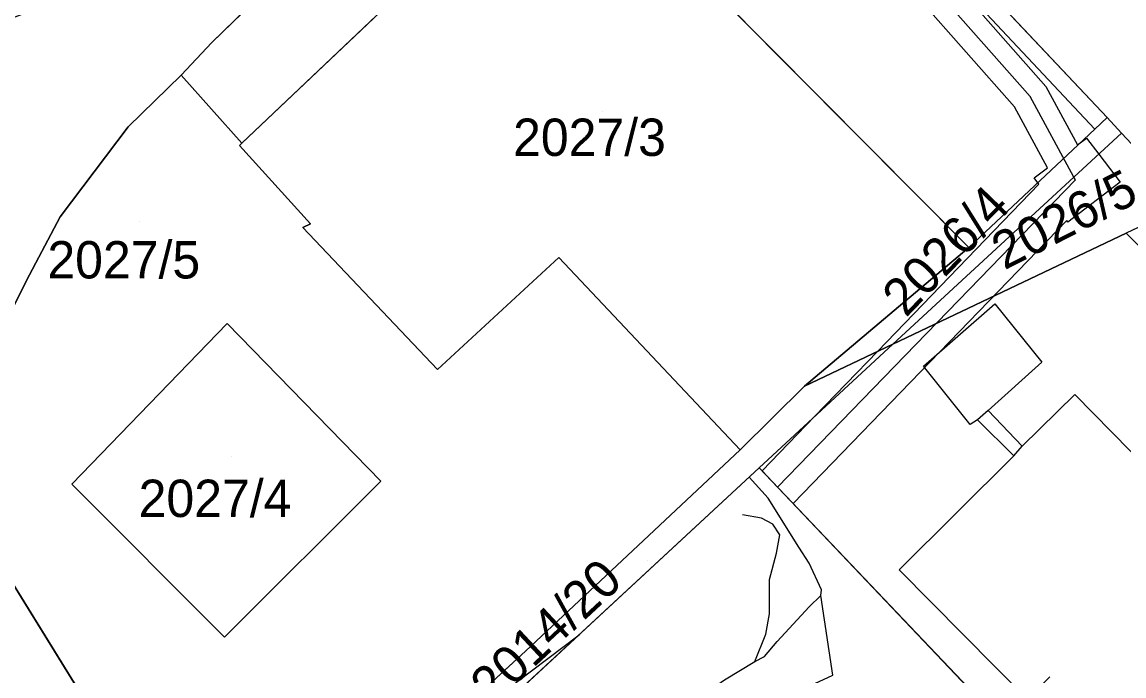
# Model space of a CAD drawing. Extents: x -263423 to -261326, y -1240067 to -1237864.
# Drawn here: x -262323.8 to -262264.8, y -1239615.3 to -1239580.3 of the extents above; entities that cross this region are included whole.
import ezdxf

# ---------------------------------------------------------------- set-up
doc = ezdxf.new("R2010")
doc.units = 0
for name, color, linetype in [('body_kn', 7, 'Continuous'), ('kladpar_druhypozemkov', 7, 'Continuous'), ('kladpar_hranice', 7, 'Continuous'), ('kladpar_parcelnecisla', 7, 'Continuous'), ('kladpar_plochy', 7, 'Continuous'), ('tarchy_linie', 7, 'Continuous'), ('zappar_hrandruhpozemk', 7, 'Continuous')]:
    doc.layers.add(name, color=color, linetype=linetype)

msp = doc.modelspace()

# ---------------------------------------------------------------- linework, layer by layer
at = {"layer": 'body_kn'}
for p, q in [((-262313.68, -1239581.38), (-262313.68, -1239581.38)), ((-262313.68, -1239581.38), (-262313.68, -1239581.38)), ((-262315.32, -1239583.14), (-262315.32, -1239583.14)), ((-262315.32, -1239583.14), (-262315.32, -1239583.14)), ((-262269.87, -1239584.28), (-262269.87, -1239584.28)), ((-262269.03, -1239583.74), (-262269.03, -1239583.74)), ((-262270.71, -1239584.83), (-262270.71, -1239584.83)), ((-262265.75, -1239585.41), (-262265.75, -1239585.41)), ((-262318.16, -1239585.91), (-262318.16, -1239585.91)), ((-262266.4, -1239586.03), (-262266.4, -1239586.03)), ((-262266.4, -1239586.03), (-262266.4, -1239586.03)), ((-262266.85, -1239586.5), (-262266.85, -1239586.5)), ((-262264.97, -1239586.24), (-262264.97, -1239586.24)), ((-262312.2, -1239586.9), (-262312.2, -1239586.9)), ((-262312.08, -1239586.78), (-262312.08, -1239586.78)), ((-262267.33, -1239586.86), (-262267.33, -1239586.86)), ((-262266.19, -1239587.36), (-262266.19, -1239587.36)), ((-262268.93, -1239588.09), (-262268.93, -1239588.09)), ((-262269.65, -1239588.64), (-262269.65, -1239588.64)), ((-262269.4, -1239588.97), (-262269.4, -1239588.97)), ((-262267.52, -1239588.59), (-262267.52, -1239588.59)), ((-262267.44, -1239588.74), (-262267.44, -1239588.74)), ((-262265.05, -1239588.86), (-262265.05, -1239588.86)), ((-262321.79, -1239590.72), (-262321.79, -1239590.72)), ((-262308.8, -1239591.3), (-262308.8, -1239591.3)), ((-262308.4, -1239591.1), (-262308.4, -1239591.1)), ((-262267.91, -1239590.92), (-262267.91, -1239590.92)), ((-262267.85, -1239591), (-262267.85, -1239591)), ((-262273.15, -1239592.36), (-262273.15, -1239592.36)), ((-262273.15, -1239592.36), (-262273.15, -1239592.36)), ((-262295.1, -1239592.9), (-262295.1, -1239592.9)), ((-262323.61, -1239594.13), (-262323.61, -1239594.13)), ((-262271.75, -1239595.37), (-262271.75, -1239595.37)), ((-262312.85, -1239596.43), (-262312.85, -1239596.43)), ((-262277.22, -1239597.53), (-262277.22, -1239597.53)), ((-262277.22, -1239597.53), (-262277.22, -1239597.53)), ((-262278.02, -1239597.91), (-262278.02, -1239597.91)), ((-262301.6, -1239598.9), (-262301.6, -1239598.9)), ((-262275.58, -1239598.71), (-262275.58, -1239598.71)), ((-262275.58, -1239598.71), (-262275.58, -1239598.71)), ((-262269.24, -1239598.5), (-262269.24, -1239598.5)), ((-262281.95, -1239599.78), (-262281.95, -1239599.78)), ((-262281.95, -1239599.78), (-262281.95, -1239599.78)), ((-262267.48, -1239600.23), (-262267.48, -1239600.23)), ((-262272.11, -1239601.08), (-262272.11, -1239601.08)), ((-262272.11, -1239601.08), (-262272.11, -1239601.08)), ((-262281.41, -1239601.41), (-262281.41, -1239601.41)), ((-262273.07, -1239601.84), (-262273.07, -1239601.84)), ((-262272.69, -1239601.59), (-262272.69, -1239601.59)), ((-262272.69, -1239601.59), (-262272.69, -1239601.59)), ((-262270.29, -1239603), (-262270.29, -1239603)), ((-262285.4, -1239603.2), (-262285.4, -1239603.2)), ((-262270.74, -1239603.51), (-262270.74, -1239603.51)), ((-262284.37, -1239604.16), (-262284.37, -1239604.16)), ((-262284.22, -1239604.32), (-262284.22, -1239604.32)), ((-262284.22, -1239604.32), (-262284.22, -1239604.32)), ((-262304.63, -1239604.88), (-262304.63, -1239604.88)), ((-262304.63, -1239604.88), (-262304.63, -1239604.88)), ((-262284.91, -1239604.66), (-262284.91, -1239604.66)), ((-262321.18, -1239605.03), (-262321.18, -1239605.03)), ((-262283.39, -1239605.19), (-262283.39, -1239605.19)), ((-262283.39, -1239605.19), (-262283.39, -1239605.19)), ((-262283.89, -1239605.79), (-262283.89, -1239605.79)), ((-262282.55, -1239606.07), (-262282.55, -1239606.07)), ((-262285.27, -1239606.67), (-262285.27, -1239606.67)), ((-262284.25, -1239606.85), (-262284.25, -1239606.85)), ((-262283.64, -1239607.18), (-262283.64, -1239607.18)), ((-262283.27, -1239607.75), (-262283.27, -1239607.75)), ((-262282.25, -1239608.4), (-262282.25, -1239608.4)), ((-262283.44, -1239608.72), (-262283.44, -1239608.72)), ((-262281.69, -1239609.27), (-262281.69, -1239609.27)), ((-262276.88, -1239609.62), (-262276.88, -1239609.62)), ((-262276.88, -1239609.62), (-262276.88, -1239609.62)), ((-262283.82, -1239610.13), (-262283.82, -1239610.13)), ((-262281.04, -1239610.69), (-262281.04, -1239610.69)), ((-262281.07, -1239610.99), (-262281.07, -1239610.99)), ((-262283.82, -1239611.98), (-262283.82, -1239611.98)), ((-262281.7, -1239611.6), (-262281.7, -1239611.6)), ((-262294.01, -1239613.09), (-262294.01, -1239613.09)), ((-262284.02, -1239613.07), (-262284.02, -1239613.07)), ((-262313, -1239613.23), (-262313, -1239613.23)), ((-262283.41, -1239613.46), (-262283.41, -1239613.46)), ((-262296.89, -1239613.97), (-262296.89, -1239613.97)), ((-262284.09, -1239614.26), (-262284.09, -1239614.26)), ((-262284.6, -1239614.53), (-262284.6, -1239614.53)), ((-262284.6, -1239614.53), (-262284.6, -1239614.53)), ((-262280.44, -1239615.26), (-262280.44, -1239615.26))]:
    msp.add_line(p, q, dxfattribs=at)
at = {"layer": 'kladpar_druhypozemkov'}
for p, q in [((-262292.74, -1239585.06), (-262292.74, -1239585.06)), ((-262267.84, -1239588.45), (-262267.84, -1239588.45)), ((-262265.77, -1239589.23), (-262265.77, -1239589.23)), ((-262317.54, -1239590.96), (-262317.54, -1239590.96)), ((-262312.64, -1239603.56), (-262312.64, -1239603.56)), ((-262290.38, -1239609.12), (-262290.38, -1239609.12))]:
    msp.add_line(p, q, dxfattribs=at)
at = {"layer": 'kladpar_hranice'}
msp.add_line((-262315.32, -1239583.14), (-262313.68, -1239581.38), dxfattribs=at)
for points in [[(-262313.68, -1239581.38), (-262303.37, -1239571.39), (-262296.72, -1239567.59), (-262287.67, -1239562.42), (-262286.97, -1239563.18), (-262286.51, -1239563.68), (-262286.26, -1239563.94), (-262286.39, -1239564.13), (-262274.99, -1239575.59), (-262265.75, -1239585.41), (-262266.4, -1239586.03), (-262273.15, -1239592.36), (-262294.88, -1239570.48), (-262312.08, -1239586.78), (-262312.2, -1239586.9), (-262308.4, -1239591.1), (-262308.8, -1239591.3), (-262301.6, -1239598.9), (-262295.1, -1239592.9), (-262285.4, -1239603.2), (-262296.89, -1239613.97), (-262305.39, -1239621.78), (-262312.69, -1239629.2), (-262328.07, -1239604.33)], [(-262324.67, -1239580.2), (-262316.13, -1239576.9), (-262313.83, -1239575.41), (-262309.86, -1239573.6), (-262296.72, -1239567.59), (-262303.37, -1239571.39), (-262313.68, -1239581.38), (-262315.32, -1239583.14), (-262318.16, -1239585.91), (-262321.79, -1239590.72), (-262323.61, -1239594.13), (-262325.34, -1239597.59)], [(-262260.47, -1239568.74), (-262254.22, -1239572.91), (-262239.8, -1239589.34), (-262230.84, -1239597.47), (-262247.3, -1239605.12), (-262261.42, -1239590.03), (-262264.97, -1239586.24), (-262265.75, -1239585.41), (-262274.99, -1239575.59), (-262260.47, -1239568.74)], [(-262273.15, -1239592.36), (-262281.95, -1239599.78), (-262285.4, -1239603.2), (-262295.1, -1239592.9), (-262301.6, -1239598.9), (-262308.8, -1239591.3), (-262308.4, -1239591.1), (-262312.2, -1239586.9), (-262312.08, -1239586.78), (-262294.88, -1239570.48), (-262273.15, -1239592.36)], [(-262325.34, -1239597.59), (-262323.61, -1239594.13), (-262321.79, -1239590.72), (-262318.16, -1239585.91), (-262315.32, -1239583.14)], [(-262281.95, -1239599.78), (-262273.15, -1239592.36), (-262266.4, -1239586.03), (-262265.75, -1239585.41), (-262264.97, -1239586.24), (-262277.22, -1239597.53), (-262281.95, -1239599.78)], [(-262277.22, -1239597.53), (-262264.97, -1239586.24), (-262261.42, -1239590.03), (-262262.2, -1239590.4), (-262264.72, -1239591.6), (-262277.22, -1239597.53)], [(-262264.72, -1239591.6), (-262248.91, -1239607.2), (-262243.31, -1239612.77), (-262233.46, -1239622.57), (-262244, -1239628.3), (-262253.36, -1239633.45), (-262262.63, -1239627.46), (-262272.44, -1239616.71), (-262284.37, -1239604.16), (-262277.22, -1239597.53), (-262264.72, -1239591.6)], [(-262304.63, -1239604.88), (-262313, -1239613.23), (-262321.18, -1239605.03), (-262312.85, -1239596.43), (-262304.63, -1239604.88)], [(-262321.18, -1239605.03), (-262313, -1239613.23), (-262304.63, -1239604.88), (-262312.85, -1239596.43), (-262321.18, -1239605.03)], [(-262304.8, -1239623.08), (-262305.39, -1239621.78), (-262296.89, -1239613.97), (-262285.4, -1239603.2), (-262281.95, -1239599.78), (-262277.22, -1239597.53), (-262284.37, -1239604.16), (-262304.8, -1239623.08)], [(-262312.69, -1239629.2), (-262305.39, -1239621.78), (-262304.8, -1239623.08), (-262301.03, -1239631.47), (-262304.02, -1239632.97), (-262327.64, -1239644.03), (-262328.14, -1239642.94), (-262328.78, -1239643.32), (-262331.52, -1239637.33), (-262332.99, -1239634.18), (-262336.81, -1239625.98), (-262331.34, -1239623.41), (-262331.23, -1239620.13), (-262330.9, -1239616.3), (-262330.23, -1239612.44), (-262329.38, -1239608.44), (-262328.07, -1239604.33), (-262312.69, -1239629.2)], [(-262323.96, -1239650.41), (-262321.06, -1239649.71), (-262293.09, -1239637.12), (-262296.71, -1239629.35), (-262297.6, -1239629.78), (-262301.03, -1239631.47), (-262304.8, -1239623.08), (-262284.37, -1239604.16), (-262272.44, -1239616.71), (-262262.63, -1239627.46), (-262253.36, -1239633.45), (-262244, -1239628.3), (-262233.46, -1239622.57), (-262232.65, -1239622.21), (-262231.68, -1239621.78), (-262215.27, -1239612.72), (-262214.2, -1239613.62), (-262213, -1239614.96), (-262202.5, -1239626.05)]]:
    msp.add_lwpolyline(points, dxfattribs=at)
at = {"layer": 'kladpar_plochy'}
for p, q in [((-262294.88, -1239570.48), (-262312.08, -1239586.78)), ((-262273.15, -1239592.36), (-262294.88, -1239570.48)), ((-262313.68, -1239581.38), (-262303.37, -1239571.39)), ((-262274.99, -1239575.59), (-262265.75, -1239585.41)), ((-262315.32, -1239583.14), (-262313.68, -1239581.38)), ((-262318.16, -1239585.91), (-262315.32, -1239583.14)), ((-262265.75, -1239585.41), (-262266.4, -1239586.03)), ((-262321.79, -1239590.72), (-262318.16, -1239585.91)), ((-262266.4, -1239586.03), (-262273.15, -1239592.36)), ((-262312.08, -1239586.78), (-262312.2, -1239586.9)), ((-262312.2, -1239586.9), (-262308.4, -1239591.1)), ((-262323.61, -1239594.13), (-262321.79, -1239590.72)), ((-262308.4, -1239591.1), (-262308.8, -1239591.3)), ((-262308.8, -1239591.3), (-262301.6, -1239598.9)), ((-262301.6, -1239598.9), (-262295.1, -1239592.9)), ((-262295.1, -1239592.9), (-262285.4, -1239603.2)), ((-262325.34, -1239597.59), (-262323.61, -1239594.13)), ((-262312.85, -1239596.43), (-262321.18, -1239605.03)), ((-262304.63, -1239604.88), (-262312.85, -1239596.43)), ((-262285.4, -1239603.2), (-262296.89, -1239613.97)), ((-262312.69, -1239629.2), (-262328.07, -1239604.33)), ((-262304.8, -1239623.08), (-262284.37, -1239604.16)), ((-262284.37, -1239604.16), (-262272.44, -1239616.71)), ((-262313, -1239613.23), (-262304.63, -1239604.88)), ((-262321.18, -1239605.03), (-262313, -1239613.23)), ((-262296.89, -1239613.97), (-262305.39, -1239621.78))]:
    msp.add_line(p, q, dxfattribs=at)
msp.add_lwpolyline([(-262324.67, -1239580.2), (-262316.13, -1239576.9), (-262313.83, -1239575.41), (-262309.86, -1239573.6), (-262296.72, -1239567.59), (-262303.37, -1239571.39), (-262313.68, -1239581.38), (-262315.32, -1239583.14), (-262318.16, -1239585.91), (-262321.79, -1239590.72), (-262323.61, -1239594.13), (-262325.34, -1239597.59)], dxfattribs=at)
for points in [[(-262260.47, -1239568.74), (-262254.22, -1239572.91), (-262239.8, -1239589.34), (-262230.84, -1239597.47), (-262247.3, -1239605.12), (-262261.42, -1239590.03), (-262264.97, -1239586.24), (-262265.75, -1239585.41), (-262274.99, -1239575.59)], [(-262273.15, -1239592.36), (-262281.95, -1239599.78), (-262285.4, -1239603.2), (-262295.1, -1239592.9), (-262301.6, -1239598.9), (-262308.8, -1239591.3), (-262308.4, -1239591.1), (-262312.2, -1239586.9), (-262312.08, -1239586.78), (-262294.88, -1239570.48)], [(-262281.95, -1239599.78), (-262273.15, -1239592.36), (-262266.4, -1239586.03), (-262265.75, -1239585.41), (-262264.97, -1239586.24), (-262277.22, -1239597.53)], [(-262277.22, -1239597.53), (-262264.97, -1239586.24), (-262261.42, -1239590.03), (-262262.2, -1239590.4), (-262264.72, -1239591.6)], [(-262264.72, -1239591.6), (-262248.91, -1239607.2), (-262243.31, -1239612.77), (-262233.46, -1239622.57), (-262244, -1239628.3), (-262253.36, -1239633.45), (-262262.63, -1239627.46), (-262272.44, -1239616.71), (-262284.37, -1239604.16), (-262277.22, -1239597.53)], [(-262304.63, -1239604.88), (-262313, -1239613.23), (-262321.18, -1239605.03), (-262312.85, -1239596.43)], [(-262304.8, -1239623.08), (-262305.39, -1239621.78), (-262296.89, -1239613.97), (-262285.4, -1239603.2), (-262281.95, -1239599.78), (-262277.22, -1239597.53), (-262284.37, -1239604.16)], [(-262312.69, -1239629.2), (-262305.39, -1239621.78), (-262304.8, -1239623.08), (-262301.03, -1239631.47), (-262304.02, -1239632.97), (-262327.64, -1239644.03), (-262328.14, -1239642.94), (-262328.78, -1239643.32), (-262331.52, -1239637.33), (-262332.99, -1239634.18), (-262336.81, -1239625.98), (-262331.34, -1239623.41), (-262331.23, -1239620.13), (-262330.9, -1239616.3), (-262330.23, -1239612.44), (-262329.38, -1239608.44), (-262328.07, -1239604.33)]]:
    msp.add_lwpolyline(points, close=True, dxfattribs=at)
at = {"layer": 'tarchy_linie'}
for points in [[(-262283.39, -1239605.19), (-262267.44, -1239588.74), (-262267.52, -1239588.59), (-262269.87, -1239584.28), (-262286.71, -1239565.23), (-262276.77, -1239558.56), (-262272.86, -1239555.88)], [(-262284.75, -1239565.91), (-262269.03, -1239583.74), (-262267.33, -1239586.86), (-262266.85, -1239586.5), (-262266.19, -1239587.36), (-262265.05, -1239588.86), (-262267.85, -1239591), (-262267.91, -1239590.92), (-262282.55, -1239606.07), (-262283.39, -1239605.19), (-262284.22, -1239604.32)], [(-262284.22, -1239604.32), (-262281.41, -1239601.41), (-262278.02, -1239597.91), (-262269.4, -1239588.97), (-262269.65, -1239588.64), (-262268.93, -1239588.09), (-262270.71, -1239584.83), (-262286.23, -1239567.25)], [(-262284.6, -1239614.53), (-262284.09, -1239614.26), (-262283.41, -1239613.46), (-262281.7, -1239611.6), (-262281.07, -1239610.99), (-262281.04, -1239610.69), (-262281.69, -1239609.27), (-262282.25, -1239608.4), (-262283.89, -1239605.79), (-262284.91, -1239604.66)], [(-262288.87, -1239619.77), (-262289.1, -1239619.26), (-262289.25, -1239618.71), (-262289.3, -1239617.99), (-262288.96, -1239617.5), (-262288.28, -1239616.96), (-262286.24, -1239615.5), (-262284.6, -1239614.53), (-262284.02, -1239613.07), (-262283.82, -1239611.98), (-262283.82, -1239610.13), (-262283.44, -1239608.72), (-262283.27, -1239607.75), (-262283.64, -1239607.18), (-262284.25, -1239606.85), (-262285.27, -1239606.67)], [(-262286.43, -1239618.2), (-262286.44, -1239618.05), (-262280.44, -1239615.26), (-262281.07, -1239610.99)], [(-262302.46, -1239620.91), (-262302.91, -1239620.37), (-262300.18, -1239618.14), (-262300.06, -1239618.28), (-262297.37, -1239615.63), (-262294.01, -1239613.09), (-262302.46, -1239620.91)]]:
    msp.add_lwpolyline(points, dxfattribs=at)
at = {"layer": 'zappar_hrandruhpozemk'}
for p, q in [((-262266.4, -1239586.03), (-262286.96, -1239564.12)), ((-262315.32, -1239583.14), (-262312.08, -1239586.78)), ((-262273.07, -1239601.84), (-262275.58, -1239598.71)), ((-262267.48, -1239600.23), (-262254.65, -1239613.29)), ((-262272.11, -1239601.08), (-262270.29, -1239603)), ((-262272.69, -1239601.59), (-262270.74, -1239603.51))]:
    msp.add_line(p, q, dxfattribs=at)
for points in [[(-262275.58, -1239598.71), (-262271.75, -1239595.37), (-262269.24, -1239598.5), (-262272.11, -1239601.08), (-262272.69, -1239601.59), (-262273.07, -1239601.84)], [(-262276.88, -1239609.62), (-262270.74, -1239603.51), (-262270.29, -1239603), (-262267.48, -1239600.23)], [(-262268.81, -1239615.34), (-262270.02, -1239616.54), (-262276.88, -1239609.62)]]:
    msp.add_lwpolyline(points, dxfattribs=at)

# ---------------------------------------------------------------- texts
at = {"layer": 'kladpar_parcelnecisla'}
for s, p in [('2027/3', (-262297.55, -1239587.46)), ('2027/5', (-262322.483, -1239594.02)), ('2027/4', (-262317.597, -1239606.79))]:
    msp.add_text(s, height=2, dxfattribs=at).set_placement(p)
for s, rotation, p in [('2026/5', 27, (-262271.249, -1239593.591)), ('2026/4', 46, (-262276.522, -1239596.151)), ('2014/20', 43, (-262298.661, -1239616.934))]:
    msp.add_text(s, height=2, rotation=rotation, dxfattribs=at).set_placement(p)

doc.saveas('drawing.dxf')
